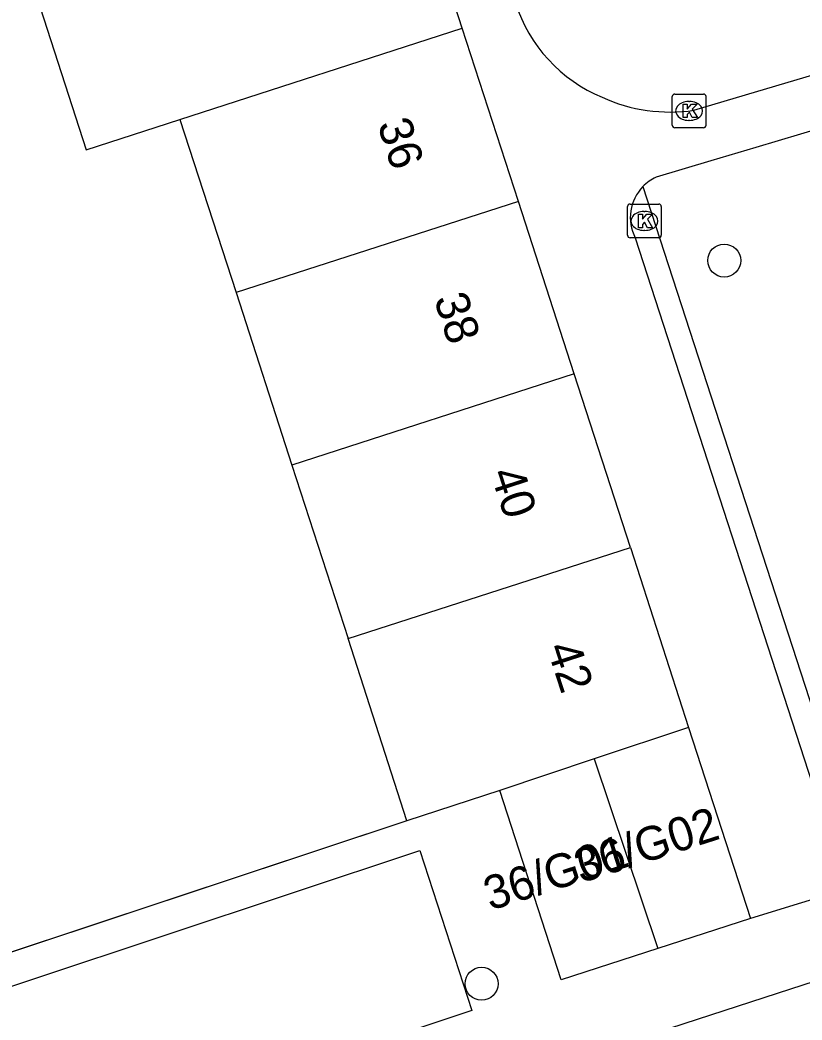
# Model space of a CAD drawing. Extents: x 159377 to 159983, y 382996 to 383595.
# Drawn here: x 159591.16 to 159614.36, y 383154.6 to 383184.26 of the extents above; entities that cross this region are included whole.
import ezdxf

# ---------------------------------------------------------------- set-up
doc = ezdxf.new("R2010")
doc.units = 0
for name, color, linetype in [('IMGEO_Boom', 7, 'Continuous'), ('IMGEO_Kolk', 7, 'Continuous'), ('IMGEO_Muur', 7, 'Continuous'), ('IMGEO_Pand', 7, 'Continuous'), ('IMGEO_Pand_nummerreeks', 7, 'Continuous'), ('IMGEO_Rijbaan_lokaal_open', 7, 'Continuous'), ('IMGEO_Voetpad_open', 7, 'Continuous')]:
    doc.layers.add(name, color=color, linetype=linetype)

msp = doc.modelspace()

# ---------------------------------------------------------------- linework, layer by layer
at = {"layer": 'IMGEO_Boom'}
for centre in [(159612.054, 383177.125), (159604.854, 383155.674)]:
    msp.add_circle(centre, 0.489, dxfattribs=at)
at = {"layer": 'IMGEO_Kolk'}
for p, q in [((159610.512, 383181.137), (159610.512, 383181.989)), ((159610.587, 383182.063), (159611.439, 383182.063)), ((159611, 383181.843), (159611.025, 383181.843)), ((159611.513, 383181.989), (159611.513, 383181.137)), ((159611.023, 383181.283), (159610.998, 383181.283)), ((159611.439, 383181.063), (159610.587, 383181.063)), ((159609.185, 383177.873), (159609.185, 383178.725)), ((159609.26, 383178.799), (159610.112, 383178.799)), ((159609.673, 383178.579), (159609.698, 383178.579)), ((159610.186, 383178.725), (159610.186, 383177.873)), ((159609.696, 383178.019), (159609.671, 383178.019)), ((159610.112, 383177.799), (159609.26, 383177.799))]:
    msp.add_line(p, q, dxfattribs=at)
for points in [[(159610.512, 383181.137), (159610.512, 383181.989)], [(159610.587, 383182.063), (159611.439, 383182.063)], [(159611.513, 383181.989), (159611.513, 383181.137)], [(159610.833, 383181.763), (159610.956, 383181.763), (159610.956, 383181.612), (159611.086, 383181.763), (159611.25, 383181.763), (159611.104, 383181.612), (159611.257, 383181.363), (159611.105, 383181.363), (159611.02, 383181.527), (159610.956, 383181.46), (159610.956, 383181.363), (159610.833, 383181.363), (159610.833, 383181.763)], [(159611.439, 383181.063), (159610.587, 383181.063)], [(159609.185, 383177.873), (159609.185, 383178.725)], [(159609.26, 383178.799), (159610.112, 383178.799)], [(159610.186, 383178.725), (159610.186, 383177.873)], [(159609.506, 383178.499), (159609.629, 383178.499), (159609.629, 383178.348), (159609.759, 383178.499), (159609.923, 383178.499), (159609.777, 383178.348), (159609.93, 383178.099), (159609.778, 383178.099), (159609.693, 383178.263), (159609.629, 383178.196), (159609.629, 383178.099), (159609.506, 383178.099), (159609.506, 383178.499)], [(159610.112, 383177.799), (159609.26, 383177.799)]]:
    msp.add_lwpolyline(points, dxfattribs=at)
for centre, start, end in [((159610.589, 383181.987), 91.552, 178.448), ((159610.589, 383181.987), 91.552, 178.448), ((159611.437, 383181.987), 1.552, 88.448), ((159611.437, 383181.987), 1.552, 88.448), ((159610.589, 383181.139), 181.552, 268.448), ((159610.589, 383181.139), 181.552, 268.448), ((159611.437, 383181.139), 271.552, 358.448), ((159611.437, 383181.139), 271.552, 358.448), ((159609.262, 383178.723), 91.552, 178.448), ((159609.262, 383178.723), 91.552, 178.448), ((159610.11, 383178.723), 1.552, 88.448), ((159610.11, 383178.723), 1.552, 88.448), ((159609.262, 383177.875), 181.552, 268.448), ((159609.262, 383177.875), 181.552, 268.448), ((159610.11, 383177.875), 271.552, 358.448), ((159610.11, 383177.875), 271.552, 358.448)]:
    msp.add_arc(centre, 0.0765, start, end, dxfattribs=at)
for centre, major_axis, ratio, start_param, end_param in [((159610.999, 383181.563), (-0.387, 0.002), 0.722429, 4.712389, 7.853982), ((159611.024, 383181.563), (-0.39, 0.002), 0.717154, 1.570796, 4.712389), ((159609.672, 383178.299), (-0.387, 0.002), 0.722429, 4.712389, 7.853982), ((159609.697, 383178.299), (-0.39, 0.002), 0.717154, 1.570796, 4.712389)]:
    msp.add_ellipse(centre, major_axis=major_axis, ratio=ratio, start_param=start_param, end_param=end_param, dxfattribs=at)
at = {"layer": 'IMGEO_Muur'}
msp.add_lwpolyline([(159602.64, 383160.51), (159586.028, 383154.998)], dxfattribs=at)
at = {"layer": 'IMGEO_Pand'}
for points in [[(159604.282, 383184.014), (159602.595, 383189.226)], [(159594.217, 383186.522), (159591.435, 383185.624), (159593.118, 383180.411), (159595.904, 383181.31)], [(159595.904, 383181.31), (159604.282, 383184.014)], [(159605.945, 383178.879), (159604.282, 383184.014)], [(159595.904, 383181.31), (159597.568, 383176.174)], [(159605.945, 383178.879), (159597.568, 383176.174)], [(159607.603, 383173.761), (159605.945, 383178.879)], [(159597.568, 383176.174), (159599.225, 383171.057)], [(159607.603, 383173.761), (159599.225, 383171.057)], [(159609.269, 383168.616), (159607.603, 383173.761)], [(159599.225, 383171.057), (159600.891, 383165.911)], [(159600.891, 383165.911), (159609.269, 383168.616)], [(159609.269, 383168.616), (159610.997, 383163.278)], [(159602.64, 383160.51), (159600.891, 383165.911)], [(159610.997, 383163.278), (159608.198, 383162.341)], [(159610.997, 383163.278), (159612.832, 383157.613)], [(159608.198, 383162.341), (159605.399, 383161.403)], [(159608.198, 383162.341), (159610.08, 383156.722)], [(159605.399, 383161.403), (159602.64, 383160.51)], [(159610.08, 383156.722), (159607.215, 383155.794), (159605.399, 383161.403)], [(159612.832, 383157.613), (159610.08, 383156.722)]]:
    msp.add_lwpolyline(points, dxfattribs=at)
at = {"layer": 'IMGEO_Rijbaan_lokaal_open'}
for points in [[(159611.153, 383181.583), (159620.887, 383184.47)], [(159581.397, 383144.927), (159613.632, 383155.391), (159620.674, 383157.677)]]:
    msp.add_lwpolyline(points, dxfattribs=at)
for centre, radius, start, end in [((159610.169, 383186.148), 4.527, 197.7268, 247.4384), ((159610.442, 383186.364), 4.834, 245.4321, 278.461)]:
    msp.add_arc(centre, radius, start, end, dxfattribs=at)
at = {"layer": 'IMGEO_Voetpad_open'}
for points in [[(159614.985, 383181.076), (159612.992, 383180.481), (159611.659, 383180.083), (159610.034, 383179.598)], [(159609.638, 383179.318), (159614.836, 383163.347)], [(159609.411, 383177.8), (159615.021, 383160.519)], [(159602.64, 383160.51), (159588.363, 383155.773)], [(159589.316, 383149.821), (159587.779, 383154.567), (159603.023, 383159.625), (159604.56, 383154.879), (159589.316, 383149.821)], [(159617.501, 383159.044), (159612.832, 383157.613)]]:
    msp.add_lwpolyline(points, dxfattribs=at)
for centre, radius, start, end in [((159610.594, 383178.386), 1.335, 114.8004, 135.7257), ((159610.586, 383178.4), 1.319, 135.9291, 207.0611)]:
    msp.add_arc(centre, radius, start, end, dxfattribs=at)

# ---------------------------------------------------------------- texts
at = {"layer": 'IMGEO_Pand_nummerreeks'}
for s, rotation, p in [('36', 287.9431, (159601.755, 383181.167)), ('38', 287.9431, (159603.432, 383175.989)), ('40', 287.9431, (159605.108, 383170.814)), ('42', 287.9431, (159606.782, 383165.644)), ('36/G02', 17.7158, (159607.801, 383158.651)), ('36/G01', 17.7158, (159605.113, 383157.836))]:
    msp.add_text(s, height=1, rotation=rotation, dxfattribs=at).set_placement(p)

doc.saveas('drawing.dxf')
